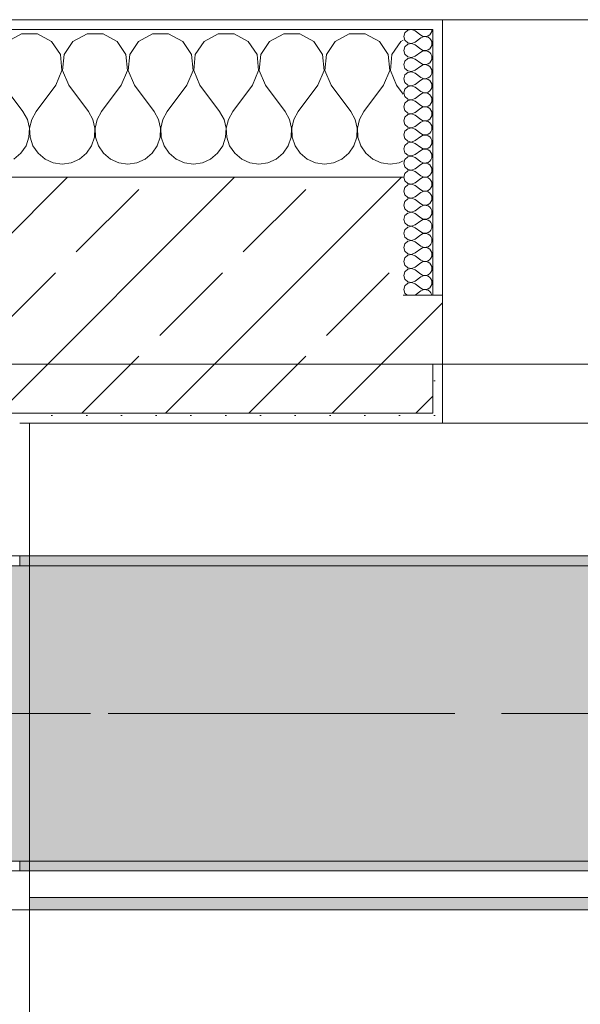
# Model space of a CAD drawing. Header units: metres. Extents: x -3.6 to 84.5, y -11 to 16.8.
# Tile 275 of 361: x 40.29 to 40.86, y 12.854 to 13.855. Entities that reach past the tile are written whole.
import ezdxf

# ---------------------------------------------------------------- set-up
doc = ezdxf.new("R2010")
doc.units = ezdxf.units.M
doc.header["$MEASUREMENT"] = 0
doc.linetypes.add('Achse', pattern=[0.2, 0.1, -0.05, 0, -0.05])
doc.linetypes.add('Strichlinie doppelt', pattern=[0.546806, 0.264583, -0.105833, 0.070556, -0.105833])
for name, color, linetype in [('451 - Universal.Achsen Raster', 7, 'Continuous'), ('604 - Struktur.Wand Aussen', 7, 'Continuous'), ('608 - Struktur.Träger', 7, 'Continuous'), ('Neubau_606 - Struktur.Wand Innen Ausbau', 7, 'Continuous'), ('Neubau_653 - Abdeckung.TB Verkofferung', 7, 'Continuous')]:
    doc.layers.add(name, color=color, linetype=linetype)
pattern_1 = [(45, (0, 0), (-0.01767767, 0.01767767), [0, -0.025])]
pattern_2 = [(0, (0, 0), (0, 0.08660254), [0, -0.05]), (0, (0.025, 0.0433), (0, 0.08660254), [0, -0.05])]
pattern_3 = [(45, (0, 0), (-0.0848528, 0.0848528), []), (45, (-0.04243, 0.04243), (-0.0848528, 0.0848528), [0.09, -0.03])]

# ---------------------------------------------------------------- blocks, each defined once
blk = doc.blocks.new('*X27')
at = {"layer": '604 - Struktur.Wand Aussen', "color": 7, "linetype": 'Continuous', "lineweight": 5}
for p, q in [((40.2919, 13.8407), (40.2776, 13.833)), ((40.3081, 13.8407), (40.2919, 13.8407)), ((40.3224, 13.833), (40.3081, 13.8407)), ((40.3585, 13.8407), (40.3442, 13.833)), ((40.3748, 13.8407), (40.3585, 13.8407)), ((40.3891, 13.833), (40.3748, 13.8407)), ((40.4252, 13.8407), (40.4109, 13.833)), ((40.4415, 13.8407), (40.4252, 13.8407)), ((40.4558, 13.833), (40.4415, 13.8407)), ((40.4919, 13.8407), (40.4776, 13.833)), ((40.5081, 13.8407), (40.4919, 13.8407)), ((40.5224, 13.833), (40.5081, 13.8407)), ((40.5585, 13.8407), (40.5442, 13.833)), ((40.5748, 13.8407), (40.5585, 13.8407)), ((40.5891, 13.833), (40.5748, 13.8407)), ((40.6252, 13.8407), (40.6109, 13.833)), ((40.6415, 13.8407), (40.6252, 13.8407)), ((40.6558, 13.833), (40.6415, 13.8407)), ((40.3314, 13.8195), (40.3224, 13.833)), ((40.3442, 13.833), (40.3352, 13.8195)), ((40.3981, 13.8195), (40.3891, 13.833)), ((40.4109, 13.833), (40.4019, 13.8195)), ((40.4648, 13.8195), (40.4558, 13.833)), ((40.4776, 13.833), (40.4686, 13.8195)), ((40.5314, 13.8195), (40.5224, 13.833)), ((40.5442, 13.833), (40.5352, 13.8195)), ((40.5981, 13.8195), (40.5891, 13.833)), ((40.6109, 13.833), (40.6019, 13.8195)), ((40.6648, 13.8195), (40.6558, 13.833)), ((40.6776, 13.833), (40.6686, 13.8195)), ((40.68, 13.8343), (40.6776, 13.833)), ((40.333, 13.8033), (40.3314, 13.8195)), ((40.3352, 13.8195), (40.3337, 13.8033)), ((40.3996, 13.8033), (40.3981, 13.8195)), ((40.4019, 13.8195), (40.4004, 13.8033)), ((40.4663, 13.8033), (40.4648, 13.8195)), ((40.4686, 13.8195), (40.467, 13.8033)), ((40.533, 13.8033), (40.5314, 13.8195)), ((40.5352, 13.8195), (40.5337, 13.8033)), ((40.5996, 13.8033), (40.5981, 13.8195)), ((40.6019, 13.8195), (40.6004, 13.8033)), ((40.6663, 13.8033), (40.6648, 13.8195)), ((40.6686, 13.8195), (40.667, 13.8033)), ((40.3267, 13.7883), (40.333, 13.8033)), ((40.3337, 13.8033), (40.34, 13.7883)), ((40.3933, 13.7883), (40.3996, 13.8033)), ((40.4004, 13.8033), (40.4067, 13.7883)), ((40.46, 13.7883), (40.4663, 13.8033)), ((40.467, 13.8033), (40.4733, 13.7883)), ((40.5267, 13.7883), (40.533, 13.8033)), ((40.5337, 13.8033), (40.54, 13.7883)), ((40.5933, 13.7883), (40.5996, 13.8033)), ((40.6004, 13.8033), (40.6067, 13.7883)), ((40.66, 13.7883), (40.6663, 13.8033)), ((40.667, 13.8033), (40.6733, 13.7883)), ((40.2733, 13.7883), (40.2933, 13.7617)), ((40.3267, 13.7883), (40.3067, 13.7617)), ((40.34, 13.7883), (40.36, 13.7617)), ((40.3933, 13.7883), (40.3733, 13.7617)), ((40.4067, 13.7883), (40.4267, 13.7617)), ((40.46, 13.7883), (40.44, 13.7617)), ((40.4733, 13.7883), (40.4933, 13.7617)), ((40.5267, 13.7883), (40.5067, 13.7617)), ((40.54, 13.7883), (40.56, 13.7617)), ((40.5933, 13.7883), (40.5733, 13.7617)), ((40.6067, 13.7883), (40.6267, 13.7617)), ((40.66, 13.7883), (40.64, 13.7617)), ((40.6733, 13.7883), (40.68, 13.7794)), ((40.2978, 13.7536), (40.2933, 13.7617)), ((40.3067, 13.7617), (40.3022, 13.7536)), ((40.3645, 13.7536), (40.36, 13.7617)), ((40.3733, 13.7617), (40.3689, 13.7536)), ((40.4311, 13.7536), (40.4267, 13.7617)), ((40.44, 13.7617), (40.4355, 13.7536)), ((40.4978, 13.7536), (40.4933, 13.7617)), ((40.5067, 13.7617), (40.5022, 13.7536)), ((40.5645, 13.7536), (40.56, 13.7617)), ((40.5733, 13.7617), (40.5689, 13.7536)), ((40.6311, 13.7536), (40.6267, 13.7617)), ((40.64, 13.7617), (40.6355, 13.7536)), ((40.2999, 13.7447), (40.2978, 13.7536)), ((40.3022, 13.7536), (40.3001, 13.7447)), ((40.3665, 13.7447), (40.3645, 13.7536)), ((40.3689, 13.7536), (40.3668, 13.7447)), ((40.4332, 13.7447), (40.4311, 13.7536)), ((40.4355, 13.7536), (40.4335, 13.7447)), ((40.4999, 13.7447), (40.4978, 13.7536)), ((40.5022, 13.7536), (40.5001, 13.7447)), ((40.5665, 13.7447), (40.5645, 13.7536)), ((40.5689, 13.7536), (40.5668, 13.7447)), ((40.6332, 13.7447), (40.6311, 13.7536)), ((40.6355, 13.7536), (40.6335, 13.7447)), ((40.2994, 13.7355), (40.2999, 13.7447)), ((40.3001, 13.7447), (40.3006, 13.7355)), ((40.3661, 13.7355), (40.3665, 13.7447)), ((40.3668, 13.7447), (40.3672, 13.7355)), ((40.4328, 13.7355), (40.4332, 13.7447)), ((40.4335, 13.7447), (40.4339, 13.7355)), ((40.4994, 13.7355), (40.4999, 13.7447)), ((40.5001, 13.7447), (40.5006, 13.7355)), ((40.5661, 13.7355), (40.5665, 13.7447)), ((40.5668, 13.7447), (40.5672, 13.7355)), ((40.6328, 13.7355), (40.6332, 13.7447)), ((40.6335, 13.7447), (40.6339, 13.7355)), ((40.2965, 13.7268), (40.2994, 13.7355)), ((40.3006, 13.7355), (40.3035, 13.7268)), ((40.3631, 13.7268), (40.3661, 13.7355)), ((40.3672, 13.7355), (40.3702, 13.7268)), ((40.4298, 13.7268), (40.4328, 13.7355)), ((40.4339, 13.7355), (40.4369, 13.7268)), ((40.4965, 13.7268), (40.4994, 13.7355)), ((40.5006, 13.7355), (40.5035, 13.7268)), ((40.5631, 13.7268), (40.5661, 13.7355)), ((40.5672, 13.7355), (40.5702, 13.7268)), ((40.6298, 13.7268), (40.6328, 13.7355)), ((40.6339, 13.7355), (40.6369, 13.7268)), ((40.2842, 13.7133), (40.2913, 13.7192)), ((40.2913, 13.7192), (40.2965, 13.7268)), ((40.3035, 13.7268), (40.3087, 13.7192)), ((40.3087, 13.7192), (40.3158, 13.7133)), ((40.3509, 13.7133), (40.3579, 13.7192)), ((40.3579, 13.7192), (40.3631, 13.7268)), ((40.3702, 13.7268), (40.3754, 13.7192)), ((40.3754, 13.7192), (40.3825, 13.7133)), ((40.4175, 13.7133), (40.4246, 13.7192)), ((40.4246, 13.7192), (40.4298, 13.7268)), ((40.4369, 13.7268), (40.4421, 13.7192)), ((40.4421, 13.7192), (40.4491, 13.7133)), ((40.4842, 13.7133), (40.4913, 13.7192)), ((40.4913, 13.7192), (40.4965, 13.7268)), ((40.5035, 13.7268), (40.5087, 13.7192)), ((40.5087, 13.7192), (40.5158, 13.7133)), ((40.5509, 13.7133), (40.5579, 13.7192)), ((40.5579, 13.7192), (40.5631, 13.7268)), ((40.5702, 13.7268), (40.5754, 13.7192)), ((40.5754, 13.7192), (40.5825, 13.7133)), ((40.6175, 13.7133), (40.6246, 13.7192)), ((40.6246, 13.7192), (40.6298, 13.7268)), ((40.6369, 13.7268), (40.6421, 13.7192)), ((40.6421, 13.7192), (40.6491, 13.7133)), ((40.3158, 13.7133), (40.3242, 13.7096)), ((40.3242, 13.7096), (40.3333, 13.7083)), ((40.3333, 13.7083), (40.3424, 13.7096)), ((40.3424, 13.7096), (40.3509, 13.7133)), ((40.3825, 13.7133), (40.3909, 13.7096)), ((40.3909, 13.7096), (40.4, 13.7083)), ((40.4, 13.7083), (40.4091, 13.7096)), ((40.4091, 13.7096), (40.4175, 13.7133)), ((40.4491, 13.7133), (40.4576, 13.7096)), ((40.4576, 13.7096), (40.4667, 13.7083)), ((40.4667, 13.7083), (40.4758, 13.7096)), ((40.4758, 13.7096), (40.4842, 13.7133)), ((40.5158, 13.7133), (40.5242, 13.7096)), ((40.5242, 13.7096), (40.5333, 13.7083)), ((40.5333, 13.7083), (40.5424, 13.7096)), ((40.5424, 13.7096), (40.5509, 13.7133)), ((40.5825, 13.7133), (40.5909, 13.7096)), ((40.5909, 13.7096), (40.6, 13.7083)), ((40.6, 13.7083), (40.6091, 13.7096)), ((40.6091, 13.7096), (40.6175, 13.7133)), ((40.6491, 13.7133), (40.6576, 13.7096)), ((40.6576, 13.7096), (40.6667, 13.7083)), ((40.6667, 13.7083), (40.6758, 13.7096)), ((40.6758, 13.7096), (40.68, 13.7115))]:
    blk.add_line(p, q, dxfattribs=at)
blk = doc.blocks.new('*X56')
at = {"layer": '604 - Struktur.Wand Aussen', "color": 7, "linetype": 'Continuous', "lineweight": 5}
for p, q in [((40.6818, 13.8416), (40.6807, 13.8379)), ((40.6847, 13.8442), (40.6818, 13.8416)), ((40.6885, 13.845), (40.6847, 13.8442)), ((40.6921, 13.8436), (40.6885, 13.845)), ((40.6921, 13.8436), (40.6979, 13.8393)), ((40.6979, 13.8393), (40.6996, 13.8383)), ((40.7053, 13.8386), (40.707, 13.8397)), ((40.707, 13.8397), (40.7082, 13.8412)), ((40.7082, 13.8412), (40.709, 13.843)), ((40.709, 13.843), (40.7093, 13.845)), ((40.6807, 13.8379), (40.6818, 13.8341)), ((40.6818, 13.8341), (40.6847, 13.8315)), ((40.6847, 13.83), (40.6818, 13.8273)), ((40.6847, 13.8315), (40.6885, 13.8307)), ((40.6885, 13.8307), (40.6847, 13.83)), ((40.6885, 13.8307), (40.6921, 13.8321)), ((40.6921, 13.8293), (40.6885, 13.8307)), ((40.6921, 13.8321), (40.6979, 13.8364)), ((40.6921, 13.8293), (40.6979, 13.825)), ((40.6996, 13.8374), (40.6979, 13.8364)), ((40.6996, 13.8383), (40.7015, 13.8379)), ((40.7015, 13.8378), (40.6996, 13.8374)), ((40.7015, 13.8379), (40.7035, 13.838)), ((40.7035, 13.8377), (40.7015, 13.8378)), ((40.7035, 13.838), (40.7053, 13.8386)), ((40.7053, 13.8371), (40.7035, 13.8377)), ((40.707, 13.836), (40.7053, 13.8371)), ((40.7082, 13.8345), (40.707, 13.836)), ((40.709, 13.8327), (40.7082, 13.8345)), ((40.7082, 13.827), (40.709, 13.8288)), ((40.7093, 13.8307), (40.709, 13.8327)), ((40.709, 13.8288), (40.7093, 13.8307)), ((40.6818, 13.8273), (40.6807, 13.8236)), ((40.6807, 13.8236), (40.6818, 13.8198)), ((40.6818, 13.8198), (40.6847, 13.8172)), ((40.6921, 13.8179), (40.6979, 13.8221)), ((40.6979, 13.825), (40.6996, 13.824)), ((40.6996, 13.8231), (40.6979, 13.8221)), ((40.6996, 13.824), (40.7015, 13.8236)), ((40.7015, 13.8235), (40.6996, 13.8231)), ((40.7015, 13.8236), (40.7035, 13.8237)), ((40.7035, 13.8234), (40.7015, 13.8235)), ((40.7035, 13.8237), (40.7053, 13.8243)), ((40.7053, 13.8228), (40.7035, 13.8234)), ((40.7053, 13.8243), (40.707, 13.8254)), ((40.707, 13.8217), (40.7053, 13.8228)), ((40.707, 13.8254), (40.7082, 13.827)), ((40.7082, 13.8202), (40.707, 13.8217)), ((40.709, 13.8184), (40.7082, 13.8202)), ((40.6818, 13.813), (40.6807, 13.8093)), ((40.6807, 13.8093), (40.6818, 13.8055)), ((40.6847, 13.8157), (40.6818, 13.813)), ((40.6847, 13.8172), (40.6885, 13.8165)), ((40.6885, 13.8164), (40.6847, 13.8157)), ((40.6885, 13.8165), (40.6921, 13.8179)), ((40.6921, 13.815), (40.6885, 13.8164)), ((40.6921, 13.815), (40.6979, 13.8107)), ((40.6979, 13.8107), (40.6996, 13.8098)), ((40.6996, 13.8088), (40.6979, 13.8079)), ((40.6996, 13.8098), (40.7015, 13.8093)), ((40.7015, 13.8093), (40.6996, 13.8088)), ((40.7015, 13.8093), (40.7035, 13.8094)), ((40.7035, 13.8092), (40.7015, 13.8093)), ((40.7035, 13.8094), (40.7053, 13.81)), ((40.7053, 13.8085), (40.7035, 13.8092)), ((40.7053, 13.81), (40.707, 13.8112)), ((40.707, 13.8112), (40.7082, 13.8127)), ((40.7082, 13.8127), (40.709, 13.8145)), ((40.7093, 13.8164), (40.709, 13.8184)), ((40.709, 13.8145), (40.7093, 13.8164)), ((40.6818, 13.7988), (40.6807, 13.795)), ((40.6818, 13.8055), (40.6847, 13.8029)), ((40.6847, 13.8014), (40.6818, 13.7988)), ((40.6847, 13.8029), (40.6885, 13.8022)), ((40.6885, 13.8021), (40.6847, 13.8014)), ((40.6885, 13.8022), (40.6921, 13.8036)), ((40.6921, 13.8007), (40.6885, 13.8021)), ((40.6921, 13.8036), (40.6979, 13.8079)), ((40.6921, 13.8007), (40.6979, 13.7964)), ((40.707, 13.8074), (40.7053, 13.8085)), ((40.7082, 13.8059), (40.707, 13.8074)), ((40.709, 13.8041), (40.7082, 13.8059)), ((40.7082, 13.7984), (40.709, 13.8002)), ((40.7093, 13.8021), (40.709, 13.8041)), ((40.709, 13.8002), (40.7093, 13.8021)), ((40.6807, 13.795), (40.6818, 13.7912)), ((40.6818, 13.7912), (40.6847, 13.7886)), ((40.6885, 13.7879), (40.6921, 13.7893)), ((40.6921, 13.7893), (40.6979, 13.7936)), ((40.6979, 13.7964), (40.6996, 13.7955)), ((40.6996, 13.7945), (40.6979, 13.7936)), ((40.6996, 13.7955), (40.7015, 13.795)), ((40.7015, 13.795), (40.6996, 13.7945)), ((40.7015, 13.795), (40.7035, 13.7951)), ((40.7035, 13.7949), (40.7015, 13.795)), ((40.7035, 13.7951), (40.7053, 13.7958)), ((40.7053, 13.7942), (40.7035, 13.7949)), ((40.7053, 13.7958), (40.707, 13.7969)), ((40.707, 13.7931), (40.7053, 13.7942)), ((40.707, 13.7969), (40.7082, 13.7984)), ((40.7082, 13.7916), (40.707, 13.7931)), ((40.709, 13.7898), (40.7082, 13.7916)), ((40.7093, 13.7879), (40.709, 13.7898)), ((40.6818, 13.7845), (40.6807, 13.7807)), ((40.6807, 13.7807), (40.6818, 13.777)), ((40.6847, 13.7871), (40.6818, 13.7845)), ((40.6847, 13.7886), (40.6885, 13.7879)), ((40.6885, 13.7878), (40.6847, 13.7871)), ((40.6921, 13.7864), (40.6885, 13.7878)), ((40.6921, 13.7864), (40.6979, 13.7821)), ((40.6921, 13.775), (40.6979, 13.7793)), ((40.6979, 13.7821), (40.6996, 13.7812)), ((40.6996, 13.7802), (40.6979, 13.7793)), ((40.6996, 13.7812), (40.7015, 13.7807)), ((40.7015, 13.7807), (40.6996, 13.7802)), ((40.7015, 13.7807), (40.7035, 13.7808)), ((40.7035, 13.7806), (40.7015, 13.7807)), ((40.7035, 13.7808), (40.7053, 13.7815)), ((40.7053, 13.78), (40.7035, 13.7806)), ((40.7053, 13.7815), (40.707, 13.7826)), ((40.707, 13.7788), (40.7053, 13.78)), ((40.707, 13.7826), (40.7082, 13.7841)), ((40.7082, 13.7773), (40.707, 13.7788)), ((40.7082, 13.7841), (40.709, 13.7859)), ((40.709, 13.7859), (40.7093, 13.7879)), ((40.6818, 13.7702), (40.6807, 13.7664)), ((40.6818, 13.777), (40.6847, 13.7743)), ((40.6847, 13.7728), (40.6818, 13.7702)), ((40.6847, 13.7743), (40.6885, 13.7736)), ((40.6885, 13.7735), (40.6847, 13.7728)), ((40.6885, 13.7736), (40.6921, 13.775)), ((40.6921, 13.7721), (40.6885, 13.7735)), ((40.6921, 13.7721), (40.6979, 13.7679)), ((40.707, 13.7683), (40.7082, 13.7698)), ((40.709, 13.7755), (40.7082, 13.7773)), ((40.7082, 13.7698), (40.709, 13.7716)), ((40.7093, 13.7736), (40.709, 13.7755)), ((40.709, 13.7716), (40.7093, 13.7736)), ((40.6807, 13.7664), (40.6818, 13.7627)), ((40.6818, 13.7627), (40.6847, 13.76)), ((40.6847, 13.76), (40.6885, 13.7593)), ((40.6885, 13.7593), (40.6847, 13.7585)), ((40.6885, 13.7593), (40.6921, 13.7607)), ((40.6921, 13.7579), (40.6885, 13.7593)), ((40.6921, 13.7607), (40.6979, 13.765)), ((40.6979, 13.7679), (40.6996, 13.7669)), ((40.6996, 13.766), (40.6979, 13.765)), ((40.6996, 13.7669), (40.7015, 13.7665)), ((40.7015, 13.7664), (40.6996, 13.766)), ((40.7015, 13.7665), (40.7035, 13.7666)), ((40.7035, 13.7663), (40.7015, 13.7664)), ((40.7035, 13.7666), (40.7053, 13.7672)), ((40.7053, 13.7657), (40.7035, 13.7663)), ((40.7053, 13.7672), (40.707, 13.7683)), ((40.707, 13.7646), (40.7053, 13.7657)), ((40.7082, 13.763), (40.707, 13.7646)), ((40.709, 13.7612), (40.7082, 13.763)), ((40.7093, 13.7593), (40.709, 13.7612)), ((40.709, 13.7573), (40.7093, 13.7593)), ((40.6818, 13.7559), (40.6807, 13.7521)), ((40.6807, 13.7521), (40.6818, 13.7484)), ((40.6847, 13.7585), (40.6818, 13.7559)), ((40.6921, 13.7579), (40.6979, 13.7536)), ((40.6921, 13.7464), (40.6979, 13.7507)), ((40.6979, 13.7536), (40.6996, 13.7526)), ((40.6996, 13.7517), (40.6979, 13.7507)), ((40.6996, 13.7526), (40.7015, 13.7522)), ((40.7015, 13.7521), (40.6996, 13.7517)), ((40.7015, 13.7522), (40.7035, 13.7523)), ((40.7035, 13.752), (40.7015, 13.7521)), ((40.7035, 13.7523), (40.7053, 13.7529)), ((40.7053, 13.7514), (40.7035, 13.752)), ((40.7053, 13.7529), (40.707, 13.754)), ((40.707, 13.7503), (40.7053, 13.7514)), ((40.707, 13.754), (40.7082, 13.7555)), ((40.7082, 13.7488), (40.707, 13.7503)), ((40.7082, 13.7555), (40.709, 13.7573)), ((40.709, 13.747), (40.7082, 13.7488)), ((40.6818, 13.7416), (40.6807, 13.7379)), ((40.6818, 13.7484), (40.6847, 13.7458)), ((40.6847, 13.7442), (40.6818, 13.7416)), ((40.6847, 13.7458), (40.6885, 13.745)), ((40.6885, 13.745), (40.6847, 13.7442)), ((40.6885, 13.745), (40.6921, 13.7464)), ((40.6921, 13.7436), (40.6885, 13.745)), ((40.6921, 13.7436), (40.6979, 13.7393)), ((40.6979, 13.7393), (40.6996, 13.7383)), ((40.7053, 13.7386), (40.707, 13.7397)), ((40.707, 13.7397), (40.7082, 13.7412)), ((40.7082, 13.7412), (40.709, 13.743)), ((40.7093, 13.745), (40.709, 13.747)), ((40.709, 13.743), (40.7093, 13.745)), ((40.6807, 13.7379), (40.6818, 13.7341)), ((40.6818, 13.7341), (40.6847, 13.7315)), ((40.6847, 13.73), (40.6818, 13.7273)), ((40.6847, 13.7315), (40.6885, 13.7307)), ((40.6885, 13.7307), (40.6847, 13.73)), ((40.6885, 13.7307), (40.6921, 13.7321)), ((40.6921, 13.7293), (40.6885, 13.7307)), ((40.6921, 13.7321), (40.6979, 13.7364)), ((40.6921, 13.7293), (40.6979, 13.725)), ((40.6996, 13.7374), (40.6979, 13.7364)), ((40.6996, 13.7383), (40.7015, 13.7379)), ((40.7015, 13.7378), (40.6996, 13.7374)), ((40.7015, 13.7379), (40.7035, 13.738)), ((40.7035, 13.7377), (40.7015, 13.7378)), ((40.7035, 13.738), (40.7053, 13.7386)), ((40.7053, 13.7371), (40.7035, 13.7377)), ((40.707, 13.736), (40.7053, 13.7371)), ((40.7082, 13.7345), (40.707, 13.736)), ((40.709, 13.7327), (40.7082, 13.7345)), ((40.7082, 13.727), (40.709, 13.7288)), ((40.7093, 13.7307), (40.709, 13.7327)), ((40.709, 13.7288), (40.7093, 13.7307)), ((40.6818, 13.7273), (40.6807, 13.7236)), ((40.6807, 13.7236), (40.6818, 13.7198)), ((40.6818, 13.7198), (40.6847, 13.7172)), ((40.6921, 13.7179), (40.6979, 13.7221)), ((40.6979, 13.725), (40.6996, 13.724)), ((40.6996, 13.7231), (40.6979, 13.7221)), ((40.6996, 13.724), (40.7015, 13.7236)), ((40.7015, 13.7235), (40.6996, 13.7231)), ((40.7015, 13.7236), (40.7035, 13.7237)), ((40.7035, 13.7234), (40.7015, 13.7235)), ((40.7035, 13.7237), (40.7053, 13.7243)), ((40.7053, 13.7228), (40.7035, 13.7234)), ((40.7053, 13.7243), (40.707, 13.7254)), ((40.707, 13.7217), (40.7053, 13.7228)), ((40.707, 13.7254), (40.7082, 13.727)), ((40.7082, 13.7202), (40.707, 13.7217)), ((40.709, 13.7184), (40.7082, 13.7202)), ((40.6818, 13.713), (40.6807, 13.7093)), ((40.6807, 13.7093), (40.6818, 13.7055)), ((40.6847, 13.7157), (40.6818, 13.713)), ((40.6847, 13.7172), (40.6885, 13.7165)), ((40.6885, 13.7164), (40.6847, 13.7157)), ((40.6885, 13.7165), (40.6921, 13.7179)), ((40.6921, 13.715), (40.6885, 13.7164)), ((40.6921, 13.715), (40.6979, 13.7107)), ((40.6979, 13.7107), (40.6996, 13.7098)), ((40.6996, 13.7088), (40.6979, 13.7079)), ((40.6996, 13.7098), (40.7015, 13.7093)), ((40.7015, 13.7093), (40.6996, 13.7088)), ((40.7015, 13.7093), (40.7035, 13.7094)), ((40.7035, 13.7092), (40.7015, 13.7093)), ((40.7035, 13.7094), (40.7053, 13.71)), ((40.7053, 13.7085), (40.7035, 13.7092)), ((40.7053, 13.71), (40.707, 13.7112)), ((40.707, 13.7112), (40.7082, 13.7127)), ((40.7082, 13.7127), (40.709, 13.7145)), ((40.7093, 13.7164), (40.709, 13.7184)), ((40.709, 13.7145), (40.7093, 13.7164)), ((40.6818, 13.6988), (40.6807, 13.695)), ((40.6818, 13.7055), (40.6847, 13.7029)), ((40.6847, 13.7014), (40.6818, 13.6988)), ((40.6847, 13.7029), (40.6885, 13.7022)), ((40.6885, 13.7021), (40.6847, 13.7014)), ((40.6885, 13.7022), (40.6921, 13.7036)), ((40.6921, 13.7007), (40.6885, 13.7021)), ((40.6921, 13.7036), (40.6979, 13.7079)), ((40.6921, 13.7007), (40.6979, 13.6964)), ((40.707, 13.7074), (40.7053, 13.7085)), ((40.7082, 13.7059), (40.707, 13.7074)), ((40.709, 13.7041), (40.7082, 13.7059)), ((40.7082, 13.6984), (40.709, 13.7002)), ((40.7093, 13.7021), (40.709, 13.7041)), ((40.709, 13.7002), (40.7093, 13.7021)), ((40.6807, 13.695), (40.6818, 13.6912)), ((40.6818, 13.6912), (40.6847, 13.6886)), ((40.6885, 13.6879), (40.6921, 13.6893)), ((40.6921, 13.6893), (40.6979, 13.6936)), ((40.6979, 13.6964), (40.6996, 13.6955)), ((40.6996, 13.6945), (40.6979, 13.6936)), ((40.6996, 13.6955), (40.7015, 13.695)), ((40.7015, 13.695), (40.6996, 13.6945)), ((40.7015, 13.695), (40.7035, 13.6951)), ((40.7035, 13.6949), (40.7015, 13.695)), ((40.7035, 13.6951), (40.7053, 13.6958)), ((40.7053, 13.6942), (40.7035, 13.6949)), ((40.7053, 13.6958), (40.707, 13.6969)), ((40.707, 13.6931), (40.7053, 13.6942)), ((40.707, 13.6969), (40.7082, 13.6984)), ((40.7082, 13.6916), (40.707, 13.6931)), ((40.709, 13.6898), (40.7082, 13.6916)), ((40.7093, 13.6879), (40.709, 13.6898)), ((40.6818, 13.6845), (40.6807, 13.6807)), ((40.6807, 13.6807), (40.6818, 13.677)), ((40.6847, 13.6871), (40.6818, 13.6845)), ((40.6847, 13.6886), (40.6885, 13.6879)), ((40.6885, 13.6878), (40.6847, 13.6871)), ((40.6921, 13.6864), (40.6885, 13.6878)), ((40.6921, 13.6864), (40.6979, 13.6821)), ((40.6921, 13.675), (40.6979, 13.6793)), ((40.6979, 13.6821), (40.6996, 13.6812)), ((40.6996, 13.6802), (40.6979, 13.6793)), ((40.6996, 13.6812), (40.7015, 13.6807)), ((40.7015, 13.6807), (40.6996, 13.6802)), ((40.7015, 13.6807), (40.7035, 13.6808)), ((40.7035, 13.6806), (40.7015, 13.6807)), ((40.7035, 13.6808), (40.7053, 13.6815)), ((40.7053, 13.68), (40.7035, 13.6806)), ((40.7053, 13.6815), (40.707, 13.6826)), ((40.707, 13.6788), (40.7053, 13.68)), ((40.707, 13.6826), (40.7082, 13.6841)), ((40.7082, 13.6773), (40.707, 13.6788)), ((40.7082, 13.6841), (40.709, 13.6859)), ((40.709, 13.6859), (40.7093, 13.6879)), ((40.6818, 13.6702), (40.6807, 13.6664)), ((40.6818, 13.677), (40.6847, 13.6743)), ((40.6847, 13.6728), (40.6818, 13.6702)), ((40.6847, 13.6743), (40.6885, 13.6736)), ((40.6885, 13.6735), (40.6847, 13.6728)), ((40.6885, 13.6736), (40.6921, 13.675)), ((40.6921, 13.6721), (40.6885, 13.6735)), ((40.6921, 13.6721), (40.6979, 13.6679)), ((40.707, 13.6683), (40.7082, 13.6698)), ((40.709, 13.6755), (40.7082, 13.6773)), ((40.7082, 13.6698), (40.709, 13.6716)), ((40.7093, 13.6736), (40.709, 13.6755)), ((40.709, 13.6716), (40.7093, 13.6736)), ((40.6807, 13.6664), (40.6818, 13.6627)), ((40.6818, 13.6627), (40.6847, 13.66)), ((40.6847, 13.66), (40.6885, 13.6593)), ((40.6885, 13.6593), (40.6847, 13.6585)), ((40.6885, 13.6593), (40.6921, 13.6607)), ((40.6921, 13.6579), (40.6885, 13.6593)), ((40.6921, 13.6607), (40.6979, 13.665)), ((40.6979, 13.6679), (40.6996, 13.6669)), ((40.6996, 13.666), (40.6979, 13.665)), ((40.6996, 13.6669), (40.7015, 13.6665)), ((40.7015, 13.6664), (40.6996, 13.666)), ((40.7015, 13.6665), (40.7035, 13.6666)), ((40.7035, 13.6663), (40.7015, 13.6664)), ((40.7035, 13.6666), (40.7053, 13.6672)), ((40.7053, 13.6657), (40.7035, 13.6663)), ((40.7053, 13.6672), (40.707, 13.6683)), ((40.707, 13.6646), (40.7053, 13.6657)), ((40.7082, 13.663), (40.707, 13.6646)), ((40.709, 13.6612), (40.7082, 13.663)), ((40.7093, 13.6593), (40.709, 13.6612)), ((40.709, 13.6573), (40.7093, 13.6593)), ((40.6818, 13.6559), (40.6807, 13.6521)), ((40.6807, 13.6521), (40.6818, 13.6484)), ((40.6847, 13.6585), (40.6818, 13.6559)), ((40.6921, 13.6579), (40.6979, 13.6536)), ((40.6921, 13.6464), (40.6979, 13.6507)), ((40.6979, 13.6536), (40.6996, 13.6526)), ((40.6996, 13.6517), (40.6979, 13.6507)), ((40.6996, 13.6526), (40.7015, 13.6522)), ((40.7015, 13.6521), (40.6996, 13.6517)), ((40.7015, 13.6522), (40.7035, 13.6523)), ((40.7035, 13.652), (40.7015, 13.6521)), ((40.7035, 13.6523), (40.7053, 13.6529)), ((40.7053, 13.6514), (40.7035, 13.652)), ((40.7053, 13.6529), (40.707, 13.654)), ((40.707, 13.6503), (40.7053, 13.6514)), ((40.707, 13.654), (40.7082, 13.6555)), ((40.7082, 13.6488), (40.707, 13.6503)), ((40.7082, 13.6555), (40.709, 13.6573)), ((40.709, 13.647), (40.7082, 13.6488)), ((40.6818, 13.6416), (40.6807, 13.6379)), ((40.6818, 13.6484), (40.6847, 13.6458)), ((40.6847, 13.6442), (40.6818, 13.6416)), ((40.6847, 13.6458), (40.6885, 13.645)), ((40.6885, 13.645), (40.6847, 13.6442)), ((40.6885, 13.645), (40.6921, 13.6464)), ((40.6921, 13.6436), (40.6885, 13.645)), ((40.6921, 13.6436), (40.6979, 13.6393)), ((40.6979, 13.6393), (40.6996, 13.6383)), ((40.7053, 13.6386), (40.707, 13.6397)), ((40.707, 13.6397), (40.7082, 13.6412)), ((40.7082, 13.6412), (40.709, 13.643)), ((40.7093, 13.645), (40.709, 13.647)), ((40.709, 13.643), (40.7093, 13.645)), ((40.6807, 13.6379), (40.6818, 13.6341)), ((40.6818, 13.6341), (40.6847, 13.6315)), ((40.6847, 13.63), (40.6818, 13.6273)), ((40.6847, 13.6315), (40.6885, 13.6307)), ((40.6885, 13.6307), (40.6847, 13.63)), ((40.6885, 13.6307), (40.6921, 13.6321)), ((40.6921, 13.6293), (40.6885, 13.6307)), ((40.6921, 13.6321), (40.6979, 13.6364)), ((40.6921, 13.6293), (40.6979, 13.625)), ((40.6996, 13.6374), (40.6979, 13.6364)), ((40.6996, 13.6383), (40.7015, 13.6379)), ((40.7015, 13.6378), (40.6996, 13.6374)), ((40.7015, 13.6379), (40.7035, 13.638)), ((40.7035, 13.6377), (40.7015, 13.6378)), ((40.7035, 13.638), (40.7053, 13.6386)), ((40.7053, 13.6371), (40.7035, 13.6377)), ((40.707, 13.636), (40.7053, 13.6371)), ((40.7082, 13.6345), (40.707, 13.636)), ((40.709, 13.6327), (40.7082, 13.6345)), ((40.7082, 13.627), (40.709, 13.6288)), ((40.7093, 13.6307), (40.709, 13.6327)), ((40.709, 13.6288), (40.7093, 13.6307)), ((40.6818, 13.6273), (40.6807, 13.6236)), ((40.6807, 13.6236), (40.6818, 13.6198)), ((40.6818, 13.6198), (40.6847, 13.6172)), ((40.6921, 13.6179), (40.6979, 13.6221)), ((40.6979, 13.625), (40.6996, 13.624)), ((40.6996, 13.6231), (40.6979, 13.6221)), ((40.6996, 13.624), (40.7015, 13.6236)), ((40.7015, 13.6235), (40.6996, 13.6231)), ((40.7015, 13.6236), (40.7035, 13.6237)), ((40.7035, 13.6234), (40.7015, 13.6235)), ((40.7035, 13.6237), (40.7053, 13.6243)), ((40.7053, 13.6228), (40.7035, 13.6234)), ((40.7053, 13.6243), (40.707, 13.6254)), ((40.707, 13.6217), (40.7053, 13.6228)), ((40.707, 13.6254), (40.7082, 13.627)), ((40.7082, 13.6202), (40.707, 13.6217)), ((40.709, 13.6184), (40.7082, 13.6202)), ((40.6818, 13.613), (40.6807, 13.6093)), ((40.6807, 13.6093), (40.6818, 13.6055)), ((40.6847, 13.6157), (40.6818, 13.613)), ((40.6847, 13.6172), (40.6885, 13.6165)), ((40.6885, 13.6164), (40.6847, 13.6157)), ((40.6885, 13.6165), (40.6921, 13.6179)), ((40.6921, 13.615), (40.6885, 13.6164)), ((40.6921, 13.615), (40.6979, 13.6107)), ((40.6979, 13.6107), (40.6996, 13.6098)), ((40.6996, 13.6088), (40.6979, 13.6079)), ((40.6996, 13.6098), (40.7015, 13.6093)), ((40.7015, 13.6093), (40.6996, 13.6088)), ((40.7015, 13.6093), (40.7035, 13.6094)), ((40.7035, 13.6092), (40.7015, 13.6093)), ((40.7035, 13.6094), (40.7053, 13.61)), ((40.7053, 13.6085), (40.7035, 13.6092)), ((40.7053, 13.61), (40.707, 13.6112)), ((40.707, 13.6112), (40.7082, 13.6127)), ((40.7082, 13.6127), (40.709, 13.6145)), ((40.7093, 13.6164), (40.709, 13.6184)), ((40.709, 13.6145), (40.7093, 13.6164)), ((40.6818, 13.5988), (40.6807, 13.595)), ((40.6818, 13.6055), (40.6847, 13.6029)), ((40.6847, 13.6014), (40.6818, 13.5988)), ((40.6847, 13.6029), (40.6885, 13.6022)), ((40.6885, 13.6021), (40.6847, 13.6014)), ((40.6885, 13.6022), (40.6921, 13.6036)), ((40.6921, 13.6007), (40.6885, 13.6021)), ((40.6921, 13.6036), (40.6979, 13.6079)), ((40.6921, 13.6007), (40.6979, 13.5964)), ((40.707, 13.6074), (40.7053, 13.6085)), ((40.7082, 13.6059), (40.707, 13.6074)), ((40.709, 13.6041), (40.7082, 13.6059)), ((40.7082, 13.5984), (40.709, 13.6002)), ((40.7093, 13.6021), (40.709, 13.6041)), ((40.709, 13.6002), (40.7093, 13.6021)), ((40.6807, 13.595), (40.6818, 13.5912)), ((40.6818, 13.5912), (40.6847, 13.5886)), ((40.6847, 13.5886), (40.6885, 13.5879)), ((40.6885, 13.5879), (40.6921, 13.5893)), ((40.6921, 13.5893), (40.6979, 13.5936)), ((40.6979, 13.5964), (40.6996, 13.5955)), ((40.6996, 13.5945), (40.6979, 13.5936)), ((40.6996, 13.5955), (40.7015, 13.595)), ((40.7015, 13.595), (40.6996, 13.5945)), ((40.7015, 13.595), (40.7035, 13.5951)), ((40.7035, 13.5949), (40.7015, 13.595)), ((40.7035, 13.5951), (40.7053, 13.5958)), ((40.7053, 13.5942), (40.7035, 13.5949)), ((40.7053, 13.5958), (40.707, 13.5969)), ((40.707, 13.5931), (40.7053, 13.5942)), ((40.707, 13.5969), (40.7082, 13.5984)), ((40.7082, 13.5916), (40.707, 13.5931)), ((40.709, 13.5898), (40.7082, 13.5916)), ((40.7093, 13.5879), (40.709, 13.5898)), ((40.6818, 13.5845), (40.6807, 13.5807)), ((40.6807, 13.5807), (40.6818, 13.577)), ((40.6847, 13.5871), (40.6818, 13.5845)), ((40.6885, 13.5878), (40.6847, 13.5871)), ((40.6921, 13.5864), (40.6885, 13.5878)), ((40.6921, 13.5864), (40.6979, 13.5821)), ((40.6921, 13.575), (40.6979, 13.5793)), ((40.6979, 13.5821), (40.6996, 13.5812)), ((40.6996, 13.5802), (40.6979, 13.5793)), ((40.6996, 13.5812), (40.7015, 13.5807)), ((40.7015, 13.5807), (40.6996, 13.5802)), ((40.7015, 13.5807), (40.7035, 13.5808)), ((40.7035, 13.5806), (40.7015, 13.5807)), ((40.7035, 13.5808), (40.7053, 13.5815)), ((40.7053, 13.58), (40.7035, 13.5806)), ((40.7053, 13.5815), (40.707, 13.5826)), ((40.707, 13.5788), (40.7053, 13.58)), ((40.707, 13.5826), (40.7082, 13.5841)), ((40.7082, 13.5773), (40.707, 13.5788)), ((40.7082, 13.5841), (40.709, 13.5859)), ((40.709, 13.5859), (40.7093, 13.5879)), ((40.6818, 13.577), (40.6839, 13.575)), ((40.709, 13.5755), (40.7082, 13.5773)), ((40.7091, 13.575), (40.709, 13.5755))]:
    blk.add_line(p, q, dxfattribs=at)

msp = doc.modelspace()

# ---------------------------------------------------------------- hatches: boundary and pattern name
at = {"layer": '604 - Struktur.Wand Aussen', "linetype": 'Continuous', "lineweight": 0, "true_color": 0x000000}
h = msp.add_hatch(dxfattribs=at)
h.set_pattern_fill('Verputz_0001', color=18, style=0, pattern_type=2)
h.set_pattern_definition(pattern_2)
h.paths.add_polyline_path([(39.54, 13.855), (39.54, 13.845), (40.71, 13.845), (40.71, 13.855)])
h = msp.add_hatch(dxfattribs=at)
h.set_pattern_fill('Verputz_0001', color=18, style=0, pattern_type=2)
h.set_pattern_definition(pattern_2)
h.paths.add_polyline_path([(40.71, 13.855), (40.71, 13.575), (40.72, 13.575), (40.72, 13.855)])
h = msp.add_hatch(dxfattribs=at)
h.set_pattern_fill('Beton__Stahlbeton_0001', color=18, style=0, pattern_type=2)
h.set_pattern_definition(pattern_3)
h.paths.add_polyline_path([(39.53, 13.505), (39.54, 13.505), (39.54, 13.455), (40.71, 13.455), (40.71, 13.505), (40.72, 13.505), (40.72, 13.575), (40.71, 13.575), (40.68, 13.575), (40.68, 13.695), (39.57, 13.695), (39.57, 13.575), (39.54, 13.575), (39.53, 13.575)])
h = msp.add_hatch(dxfattribs=at)
h.set_pattern_fill('Gips_0001', color=18, style=0, pattern_type=2)
h.set_pattern_definition(pattern_1)
h.paths.add_polyline_path([(40.71, 13.445), (40.72, 13.445), (40.72, 13.505), (40.71, 13.505)])
h = msp.add_hatch(dxfattribs=at)
h.set_pattern_fill('Gips_0001', color=18, style=0, pattern_type=2)
h.set_pattern_definition(pattern_1)
h.paths.add_polyline_path([(40.29, 13.455), (40.29, 13.445), (40.71, 13.445), (40.71, 13.455)])
at = {"layer": '608 - Struktur.Träger', "linetype": 'Continuous', "lineweight": 0, "true_color": 0x000000}
h = msp.add_hatch(dxfattribs=at)
h.set_pattern_fill('Gips_0001', color=18, style=0, pattern_type=2)
h.set_pattern_definition(pattern_1)
h.paths.add_polyline_path([(40.29, 13.31), (40.29, 13.3), (43.57, 13.3), (43.57, 13.31)])
h = msp.add_hatch(dxfattribs=at)
h.set_pattern_fill('Beton__Stahlbeton_0001', color=18, style=0, pattern_type=2)
h.set_pattern_definition(pattern_3)
h.paths.add_polyline_path([(15.09, 13.3), (14.78, 13.3), (14.78, 13), (15.09, 13), (18.37, 13), (18.69, 13), (21.97, 13), (22.29, 13), (25.57, 13), (25.89, 13), (29.17, 13), (29.49, 13), (32.77, 13), (33.09, 13), (36.37, 13), (36.69, 13), (39.97, 13), (40.29, 13), (43.57, 13), (43.89, 13), (47.17, 13), (47.48, 13), (47.48, 13.3), (47.17, 13.3), (43.89, 13.3), (43.57, 13.3), (40.29, 13.3), (39.97, 13.3), (36.69, 13.3), (36.37, 13.3), (33.09, 13.3), (32.77, 13.3), (29.49, 13.3), (29.17, 13.3), (25.89, 13.3), (25.57, 13.3), (22.29, 13.3), (21.97, 13.3), (18.69, 13.3), (18.37, 13.3)])
h = msp.add_hatch(dxfattribs=at)
h.set_pattern_fill('Gips_0001', color=18, style=0, pattern_type=2)
h.set_pattern_definition(pattern_1)
h.paths.add_polyline_path([(40.29, 13), (40.29, 12.99), (43.57, 12.99), (43.57, 13)])
at = {"layer": 'Neubau_606 - Struktur.Wand Innen Ausbau', "linetype": 'Continuous', "lineweight": 0, "true_color": 0x000000}
h = msp.add_hatch(dxfattribs=at)
h.set_pattern_fill('Gips_0001', color=18, style=0, pattern_type=2)
h.set_pattern_definition(pattern_1)
h.paths.add_polyline_path([(40.29, 12.99), (40.2875, 12.99), (40.2875, 12.7025), (40.3, 12.7025), (40.3, 13.445), (40.29, 13.445)])
at = {"layer": 'Neubau_653 - Abdeckung.TB Verkofferung', "linetype": 'Continuous', "lineweight": 0, "true_color": 0x000000}
h = msp.add_hatch(dxfattribs=at)
h.set_pattern_fill('Gips_0001', color=18, style=0, pattern_type=2)
h.set_pattern_definition(pattern_1)
h.paths.add_polyline_path([(40.3, 12.9505), (43.8575, 12.9505), (43.8575, 12.963), (40.3, 12.963)])

# ---------------------------------------------------------------- linework, layer by layer
at = {"layer": '451 - Universal.Achsen Raster', "color": 160, "linetype": 'Strichlinie doppelt', "lineweight": 9, "true_color": 0x3232ff}
msp.add_line((64.935, 13.15), (-3.175, 13.15), dxfattribs=at)
at = {"layer": '604 - Struktur.Wand Aussen', "color": 7, "linetype": 'Continuous', "lineweight": 5}
for p, q in [((40.71, 13.855), (40.72, 13.855)), ((40.72, 13.855), (40.72, 13.845)), ((40.68, 13.845), (39.57, 13.845)), ((40.68, 13.845), (40.71, 13.845)), ((40.71, 13.575), (40.71, 13.845)), ((40.71, 13.845), (40.71, 13.575)), ((40.72, 13.845), (40.72, 13.705)), ((40.72, 13.705), (40.72, 13.695)), ((40.72, 13.695), (40.72, 13.575)), ((40.68, 13.575), (40.71, 13.575)), ((40.71, 13.575), (40.72, 13.575)), ((40.71, 13.505), (40.72, 13.505)), ((40.72, 13.505), (40.72, 13.455)), ((40.72, 13.455), (40.72, 13.445)), ((40.71, 13.445), (40.72, 13.445))]:
    msp.add_line(p, q, dxfattribs=at)
at = {"layer": '604 - Struktur.Wand Aussen', "color": 7, "linetype": 'Continuous', "lineweight": 13}
for p, q in [((43.12, 13.855), (40.72, 13.855)), ((40.68, 13.695), (39.57, 13.695)), ((40.72, 13.575), (40.72, 13.505)), ((40.71, 13.455), (40.71, 13.505)), ((39.54, 13.455), (40.71, 13.455)), ((40.72, 13.445), (43.12, 13.445))]:
    msp.add_line(p, q, dxfattribs=at)
at = {"layer": '604 - Struktur.Wand Aussen', "color": 7, "linetype": 'Continuous', "lineweight": 5, "flags": 128}
for points in [[(40.71, 13.855), (39.54, 13.855)], [(40.29, 13.445), (40.71, 13.445)]]:
    msp.add_lwpolyline(points, dxfattribs=at)
at = {"layer": '608 - Struktur.Träger', "color": 7, "linetype": 'Continuous', "lineweight": 13}
for p, q in [((14.78, 13.31), (47.48, 13.31)), ((40.29, 13.3), (39.97, 13.3)), ((43.57, 13.3), (40.29, 13.3)), ((14.78, 12.99), (47.48, 12.99))]:
    msp.add_line(p, q, dxfattribs=at)
at = {"layer": '608 - Struktur.Träger', "color": 7, "linetype": 'Continuous', "lineweight": 5}
for p, q in [((40.29, 13.31), (40.29, 13.3)), ((43.57, 13.31), (40.29, 13.31)), ((40.29, 13), (40.29, 12.99)), ((43.57, 12.99), (40.29, 12.99))]:
    msp.add_line(p, q, dxfattribs=at)
at = {"layer": '608 - Struktur.Träger', "color": 7, "linetype": 'Achse', "lineweight": 9}
msp.add_line((14.78, 13.15), (47.48, 13.15), dxfattribs=at)
at = {"layer": '608 - Struktur.Träger', "color": 7, "linetype": 'Continuous', "lineweight": 13, "flags": 128}
msp.add_lwpolyline([(47.48, 13), (47.17, 13), (43.89, 13), (43.57, 13), (40.29, 13), (39.97, 13), (36.69, 13), (36.37, 13), (33.09, 13), (32.77, 13), (29.49, 13), (29.17, 13), (25.89, 13), (25.57, 13), (22.29, 13), (21.97, 13), (18.69, 13), (18.37, 13), (15.09, 13), (14.78, 13)], dxfattribs=at)
at = {"layer": 'Neubau_606 - Struktur.Wand Innen Ausbau', "color": 1, "linetype": 'Continuous', "lineweight": 5, "flags": 128}
msp.add_lwpolyline([(40.3, 12.69), (40.3, 13.445)], dxfattribs=at)
at = {"layer": 'Neubau_653 - Abdeckung.TB Verkofferung', "color": 1, "linetype": 'Continuous', "lineweight": 9}
for p, q in [((15.11, 13.505), (47.24, 13.505)), ((22.05, 12.9505), (47.24, 12.9505))]:
    msp.add_line(p, q, dxfattribs=at)
at = {"layer": 'Neubau_653 - Abdeckung.TB Verkofferung', "color": 1, "linetype": 'Continuous', "lineweight": 5}
for p, q in [((43.8575, 12.99), (40.3, 12.99)), ((43.8575, 12.963), (40.3, 12.963)), ((43.8575, 12.9505), (40.3, 12.9505))]:
    msp.add_line(p, q, dxfattribs=at)
at = {"layer": 'Neubau_653 - Abdeckung.TB Verkofferung', "color": 1, "linetype": 'Continuous', "lineweight": 5, "flags": 128}
msp.add_lwpolyline([(40.3, 12.99), (40.3, 12.963), (40.3, 12.9505)], dxfattribs=at)

# ---------------------------------------------------------------- block references
at = {"layer": '604 - Struktur.Wand Aussen', "color": 7, "lineweight": 18}
for name in ['*X27', '*X56']:
    msp.add_blockref(name, (0, 0), dxfattribs=at)

doc.saveas('drawing.dxf')
